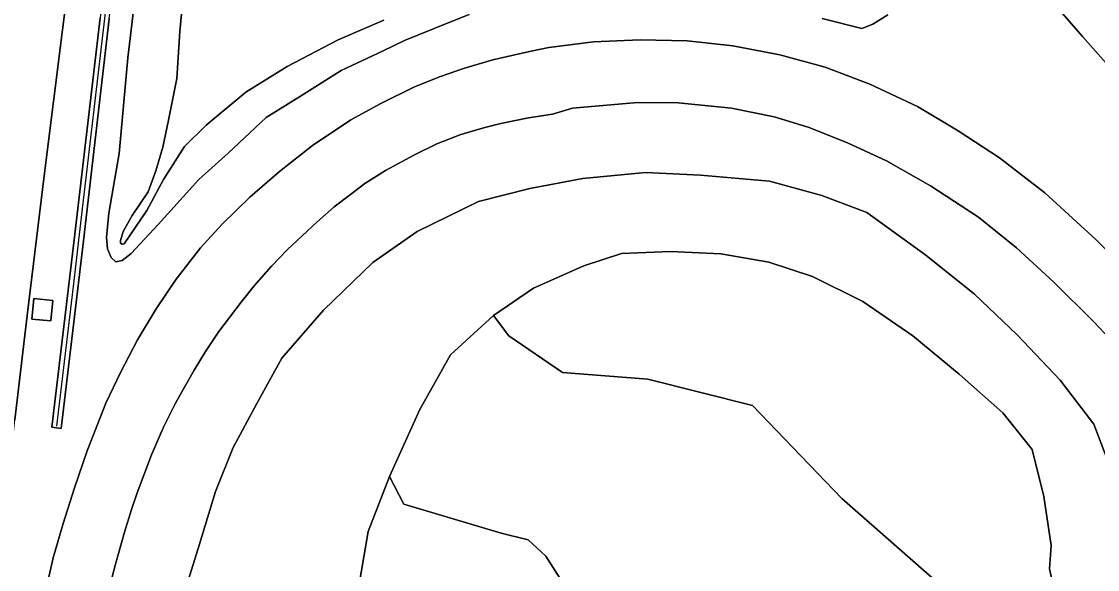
# Model space of a CAD drawing. Extents: x 157445 to 158888, y 383061 to 384688.
# Drawn here: x 157743.7 to 157837.3, y 383198.3 to 383246 of the extents above; entities that cross this region are included whole.
import ezdxf

# ---------------------------------------------------------------- set-up
doc = ezdxf.new("R2010")
doc.units = 0
for name, color, linetype in [('IMGEO_Berm_groen', 7, 'Continuous'), ('IMGEO_Geluidsscherm', 7, 'Continuous'), ('IMGEO_Grasland_overig', 7, 'Continuous'), ('IMGEO_Groenvoorziening', 7, 'Continuous'), ('IMGEO_Meer_plas_ven_vijver', 7, 'Continuous'), ('IMGEO_Muur', 7, 'Continuous'), ('IMGEO_Oever', 7, 'Continuous'), ('IMGEO_Rijbaan_autoweg', 7, 'Continuous'), ('IMGEO_Terreindeel_gesloten', 7, 'Continuous')]:
    doc.layers.add(name, color=color, linetype=linetype)

msp = doc.modelspace()

# ---------------------------------------------------------------- linework, layer by layer
at = {"layer": 'IMGEO_Berm_groen'}
for points in [[(157748.081, 383251.762), (157745.68, 383232.554), (157744.219, 383220.421), (157743.145, 383211.338)], [(157842.618, 383237.268), (157836.044, 383244.693), (157829.85, 383251.799)], [(157782.654, 383246.587), (157780.848, 383245.867), (157777.026, 383244.34), (157775.174, 383243.445), (157771.534, 383241.726), (157768.23, 383239.621), (157765.001, 383237.627), (157761.689, 383234.523), (157759.152, 383232.253), (157755.595, 383228.34), (157753.256, 383225.812), (157752.484, 383225.192), (157751.917, 383225.073), (157751.514, 383225.442), (157751.201, 383226.201), (157751.117, 383227.196), (157751.303, 383229.309), (157752.219, 383234.491), (157752.957, 383242.809), (157753.918, 383250.897)], [(157751.354, 383246.209), (157749.095, 383226.902), (157747.159, 383210.595), (157746.365, 383210.69), (157748.301, 383226.996), (157750.559, 383246.303)], [(157819.092, 383246.552), (157817.789, 383245.765), (157816.826, 383245.363), (157813.386, 383246.241)], [(157745.841, 383196.525), (157746.479, 383199.326), (157747.332, 383202.319), (157748.332, 383205.43), (157749.44, 383208.643), (157751.049, 383212.771), (157752.347, 383215.499), (157753.794, 383218.307), (157755.421, 383220.976), (157757.172, 383223.558), (157759.302, 383226.29), (157761.169, 383228.357), (157763.569, 383230.701), (157766.161, 383232.947), (157769.032, 383235.192), (157772.37, 383237.417), (157774.985, 383238.838), (157777.904, 383240.3), (157780.168, 383241.212), (157782.162, 383241.9), (157784.74, 383242.64), (157787.918, 383243.38), (157789.6, 383243.726), (157793.487, 383244.217), (157797.561, 383244.39), (157801.648, 383244.313), (157805.601, 383243.865), (157809.704, 383243.078), (157813.658, 383242.022), (157817.547, 383240.522), (157821.682, 383238.58), (157825.217, 383236.467), (157828.827, 383234.114), (157832.749, 383231.072), (157837.238, 383226.98), (157840.958, 383223.26)], [(157840.538, 383216.132), (157837.054, 383219.83), (157833.538, 383223.311), (157830.285, 383226.296), (157826.992, 383228.96), (157822.803, 383231.693), (157818.972, 383233.852), (157815.654, 383235.409), (157812.268, 383236.753), (157809.222, 383237.698), (157805.5, 383238.447), (157800.859, 383238.899), (157797.31, 383238.95), (157791.645, 383238.459), (157789.924, 383237.923), (157787.819, 383237.617), (157785.431, 383237.112), (157784.021, 383236.757), (157781.956, 383236.159), (157779.848, 383235.346), (157777.958, 383234.41), (157775.395, 383233.018), (157773.594, 383231.886), (157772.33, 383230.938), (157770.926, 383229.85), (157769.414, 383228.518), (157766.867, 383226.154), (157765.48, 383224.694), (157763.957, 383222.988), (157762.834, 383221.58), (157760.895, 383219.03), (157759.734, 383217.274), (157758.734, 383215.668), (157757.766, 383213.98), (157757.11, 383212.793), (157756.077, 383210.698), (157755.03, 383208.296), (157753.773, 383204.992), (157753.296, 383203.535), (157752.662, 383201.569), (157751.897, 383198.776), (157751.183, 383196.11)], [(157757.63, 383195.512), (157759.192, 383200.517), (157760.589, 383205.108), (157762.138, 383208.932), (157764.202, 383212.753), (157766.374, 383216.708), (157770.004, 383220.869), (157774.277, 383225.03), (157778.141, 383227.713), (157783.491, 383230.319), (157787.957, 383231.447), (157792.566, 383232.324), (157798.008, 383232.85), (157802.801, 383232.609), (157808.803, 383232.105), (157813.367, 383230.846), (157817.259, 383229.36), (157822.417, 383225.646), (157826.638, 383222.274), (157830.352, 383218.726), (157834.103, 383214.787), (157837.022, 383210.961), (157838.433, 383207.207)]]:
    msp.add_lwpolyline(points, dxfattribs=at)
msp.add_lwpolyline([(157744.774, 383221.875), (157746.434, 383221.724), (157746.271, 383219.943), (157744.611, 383220.094)], close=True, dxfattribs=at)
at = {"layer": 'IMGEO_Geluidsscherm'}
msp.add_lwpolyline([(157746.779, 383210.784), (157748.281, 383223.44), (157748.698, 383226.949), (157750.957, 383246.256), (157753.489, 383267.371), (157756.352, 383291.335)], dxfattribs=at)
at = {"layer": 'IMGEO_Grasland_overig'}
for points in [[(157753.918, 383250.897), (157752.957, 383242.809), (157752.219, 383234.491), (157751.303, 383229.309), (157751.117, 383227.196), (157751.201, 383226.201), (157751.514, 383225.442), (157751.917, 383225.073), (157752.484, 383225.192), (157753.256, 383225.812), (157755.595, 383228.34), (157759.152, 383232.253), (157761.689, 383234.523), (157765.001, 383237.627), (157768.23, 383239.621), (157771.534, 383241.726), (157775.174, 383243.445), (157777.026, 383244.34), (157780.848, 383245.867), (157782.654, 383246.587)], [(157775.23, 383246.098), (157771.256, 383244.378), (157766.817, 383242.063), (157763.225, 383239.84), (157759.796, 383236.971), (157757.906, 383235.115), (157756.075, 383232.237), (157754.61, 383229.535), (157753.133, 383227.378), (157752.659, 383226.651), (157752.475, 383226.603), (157752.324, 383226.703), (157752.314, 383226.929), (157752.572, 383227.726), (157753.337, 383229.106), (157754.737, 383231.179), (157755.416, 383232.981), (157756.004, 383235.045), (157756.513, 383237.411), (157757.219, 383241.013), (157757.478, 383245.1), (157757.91, 383249.475)], [(157757.91, 383249.475), (157757.478, 383245.1), (157757.219, 383241.013), (157756.513, 383237.411), (157756.004, 383235.045), (157755.416, 383232.981), (157754.737, 383231.179), (157753.337, 383229.106), (157752.572, 383227.726), (157752.314, 383226.929), (157752.324, 383226.703), (157752.475, 383226.603), (157752.659, 383226.651), (157753.133, 383227.378), (157754.61, 383229.535), (157756.075, 383232.237), (157757.906, 383235.115), (157759.796, 383236.971), (157763.225, 383239.84), (157766.817, 383242.063), (157771.256, 383244.378), (157775.23, 383246.098)], [(157813.386, 383246.241), (157816.826, 383245.363), (157817.789, 383245.765), (157819.092, 383246.552)]]:
    msp.add_lwpolyline(points, dxfattribs=at)
at = {"layer": 'IMGEO_Groenvoorziening'}
msp.add_lwpolyline([(157823.642, 383196.981), (157815.09, 383204.502), (157807.336, 383212.593), (157798.214, 383214.872), (157790.802, 383215.442), (157786.127, 383218.633), (157784.777, 383220.396), (157781.037, 383216.988), (157778.364, 383212.248), (157775.73, 383206.403), (157776.983, 383204.013), (157785.459, 383201.47), (157787.788, 383200.89), (157789.347, 383199.491), (157791.822, 383195.562)], dxfattribs=at)
at = {"layer": 'IMGEO_Meer_plas_ven_vijver'}
for points in [[(157833.546, 383196.687), (157833.162, 383198.371), (157833.309, 383200.392), (157832.679, 383204.671), (157831.657, 383208.756), (157829.111, 383211.937), (157825.301, 383215.303), (157821.272, 383218.653), (157816.923, 383221.628), (157812.551, 383223.793), (157808.737, 383225.039), (157804.559, 383225.779), (157800.195, 383225.977), (157795.912, 383225.813), (157792.648, 383224.736), (157788.263, 383222.797), (157784.777, 383220.396), (157786.127, 383218.633), (157790.802, 383215.442), (157798.214, 383214.872), (157807.336, 383212.593), (157815.09, 383204.502), (157823.642, 383196.981)], [(157791.822, 383195.562), (157789.347, 383199.491), (157787.788, 383200.89), (157785.459, 383201.47), (157776.983, 383204.013), (157775.73, 383206.403), (157773.87, 383201.618), (157772.934, 383196.013)]]:
    msp.add_lwpolyline(points, dxfattribs=at)
at = {"layer": 'IMGEO_Muur'}
msp.add_lwpolyline([(157756.749, 383291.287), (157755.955, 383291.383), (157753.092, 383267.418), (157750.559, 383246.303), (157748.301, 383226.996), (157746.365, 383210.69), (157747.159, 383210.595), (157749.095, 383226.902), (157751.354, 383246.209), (157753.887, 383267.323)], close=True, dxfattribs=at)
at = {"layer": 'IMGEO_Oever'}
for points in [[(157838.433, 383207.207), (157837.022, 383210.961), (157834.103, 383214.787), (157830.352, 383218.726), (157826.638, 383222.274), (157822.417, 383225.646), (157817.259, 383229.36), (157813.367, 383230.846), (157808.803, 383232.105), (157802.801, 383232.609), (157798.008, 383232.85), (157792.566, 383232.324), (157787.957, 383231.447), (157783.491, 383230.319), (157778.141, 383227.713), (157774.277, 383225.03), (157770.004, 383220.869), (157766.374, 383216.708), (157764.202, 383212.753), (157762.138, 383208.932), (157760.589, 383205.108), (157759.192, 383200.517), (157757.63, 383195.512)], [(157772.934, 383196.013), (157773.87, 383201.618), (157775.73, 383206.403), (157778.364, 383212.248), (157781.037, 383216.988), (157784.777, 383220.396), (157788.263, 383222.797), (157792.648, 383224.736), (157795.912, 383225.813), (157800.195, 383225.977), (157804.559, 383225.779), (157808.737, 383225.039), (157812.551, 383223.793), (157816.923, 383221.628), (157821.272, 383218.653), (157825.301, 383215.303), (157829.111, 383211.937), (157831.657, 383208.756), (157832.679, 383204.671), (157833.309, 383200.392), (157833.162, 383198.371), (157833.546, 383196.687)]]:
    msp.add_lwpolyline(points, dxfattribs=at)
at = {"layer": 'IMGEO_Rijbaan_autoweg'}
for points in [[(157740.795, 383190.457), (157741.948, 383200.611), (157743.145, 383211.338), (157744.219, 383220.421), (157745.68, 383232.554), (157748.081, 383251.762), (157749.591, 383264.59), (157751.568, 383281.328), (157752.514, 383290.054), (157753.834, 383301.169), (157751.903, 383294.325), (157748.954, 383296.457), (157746.293, 383301.763), (157741.994, 383297.344), (157740.276, 383281.976), (157738.701, 383268.213), (157736.808, 383253.184), (157735.241, 383240.434), (157733.562, 383227.199), (157732.405, 383217.824), (157731.705, 383211.346), (157730.745, 383202.454), (157729.701, 383193.587)], [(157840.022, 383247.201), (157833.364, 383254.789), (157826.846, 383262.251), (157820.294, 383269.73), (157813.865, 383277.268), (157809.02, 383283.105), (157806.043, 383286.958), (157801.994, 383289.281), (157799.541, 383287.148), (157795.98, 383290.019), (157805.088, 383279.871), (157811.619, 383272.326), (157817.162, 383266.092), (157823.761, 383258.597), (157829.85, 383251.799), (157836.044, 383244.693), (157842.618, 383237.268)], [(157840.958, 383223.26), (157837.238, 383226.98), (157832.749, 383231.072), (157828.827, 383234.114), (157825.217, 383236.467), (157821.682, 383238.58), (157817.547, 383240.522), (157813.658, 383242.022), (157809.704, 383243.078), (157805.601, 383243.865), (157801.648, 383244.313), (157797.561, 383244.39), (157793.487, 383244.217), (157789.6, 383243.726), (157787.918, 383243.38), (157784.74, 383242.64), (157782.162, 383241.9), (157780.168, 383241.212), (157777.904, 383240.3), (157774.985, 383238.838), (157772.37, 383237.417), (157769.032, 383235.192), (157766.161, 383232.947), (157763.569, 383230.701), (157761.169, 383228.357), (157759.302, 383226.29), (157757.172, 383223.558), (157755.421, 383220.976), (157753.794, 383218.307), (157752.347, 383215.499), (157751.049, 383212.771), (157749.44, 383208.643), (157748.332, 383205.43), (157747.332, 383202.319), (157746.479, 383199.326), (157745.841, 383196.525)], [(157751.183, 383196.11), (157751.897, 383198.776), (157752.662, 383201.569), (157753.296, 383203.535), (157753.773, 383204.992), (157755.03, 383208.296), (157756.077, 383210.698), (157757.11, 383212.793), (157757.766, 383213.98), (157758.734, 383215.668), (157759.734, 383217.274), (157760.895, 383219.03), (157762.834, 383221.58), (157763.957, 383222.988), (157765.48, 383224.694), (157766.867, 383226.154), (157769.414, 383228.518), (157770.926, 383229.85), (157772.33, 383230.938), (157773.594, 383231.886), (157775.395, 383233.018), (157777.958, 383234.41), (157779.848, 383235.346), (157781.956, 383236.159), (157784.021, 383236.757), (157785.431, 383237.112), (157787.819, 383237.617), (157789.924, 383237.923), (157791.645, 383238.459), (157797.31, 383238.95), (157800.859, 383238.899), (157805.5, 383238.447), (157809.222, 383237.698), (157812.268, 383236.753), (157815.654, 383235.409), (157818.972, 383233.852), (157822.803, 383231.693), (157826.992, 383228.96), (157830.285, 383226.296), (157833.538, 383223.311), (157837.054, 383219.83), (157840.538, 383216.132)]]:
    msp.add_lwpolyline(points, dxfattribs=at)
at = {"layer": 'IMGEO_Terreindeel_gesloten'}
msp.add_lwpolyline([(157744.774, 383221.875), (157744.611, 383220.094), (157746.271, 383219.943), (157746.434, 383221.724)], close=True, dxfattribs=at)

doc.saveas('drawing.dxf')
